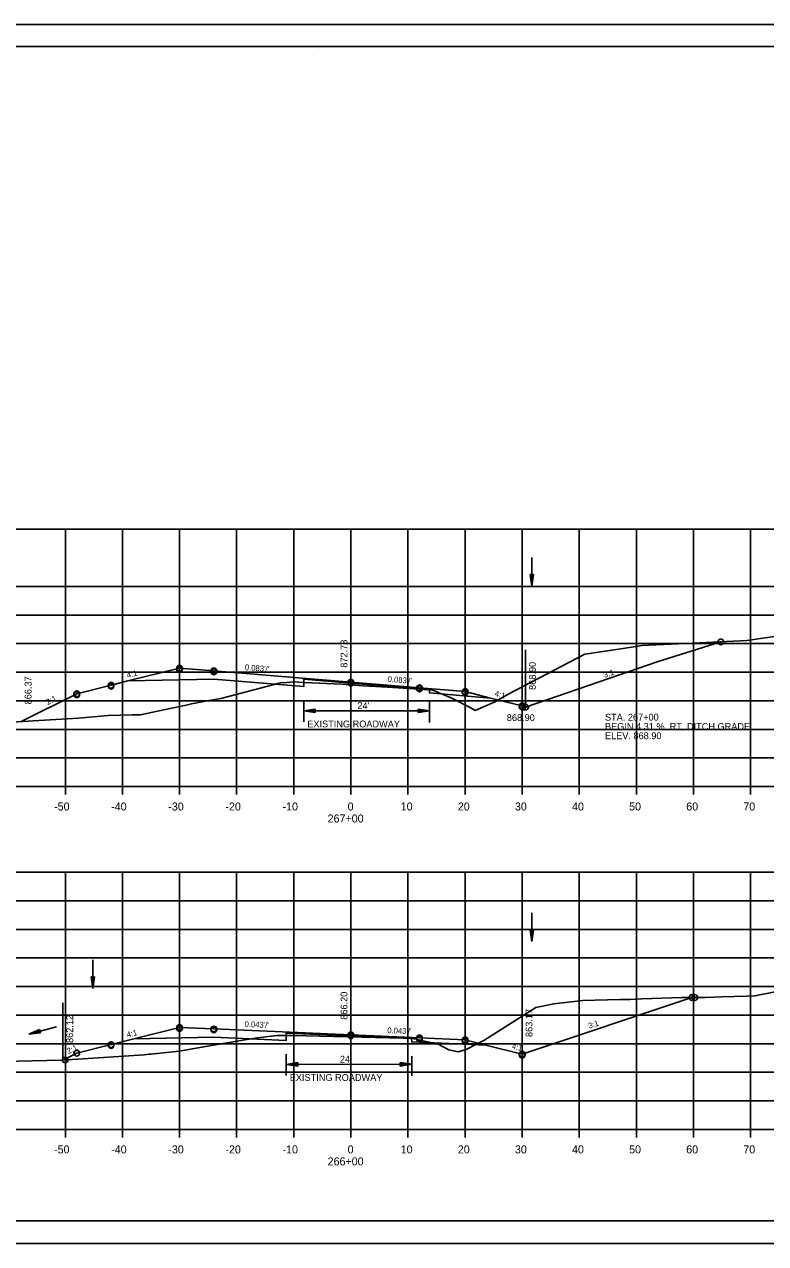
# Model space of a CAD drawing. Extents: x 1486524 to 1499135, y 326561 to 337924.
# Drawn here: x 1488925.7 to 1489055.5, y 329792.6 to 330005.9 of the extents above; entities that cross this region are included whole.
import ezdxf

# ---------------------------------------------------------------- set-up
doc = ezdxf.new("R2010")
doc.units = 0
for name, color, linetype in [('E_Const Align', 7, 'Continuous'), ('E_Const Align Station', 7, 'Continuous'), ('E_Ownership Information', 7, 'Continuous'), ('E_Property Line', 7, 'Continuous'), ('E_Proposed ROW and Easements', 7, 'Continuous'), ('E_Proposed ROW Fig Annot', 7, 'Continuous'), ('E_Quarter Calls', 7, 'Continuous'), ('E_Survey Point', 7, 'Continuous'), ('E_Title Sheet', 7, 'Continuous'), ('E_Tract Number', 7, 'Continuous'), ('R_Water Annot', 7, 'Continuous'), ('R_Xsect Elev', 7, 'Continuous'), ('R_Xsect Slope', 7, 'Continuous')]:
    doc.layers.add(name, color=color, linetype=linetype)

msp = doc.modelspace()

# ---------------------------------------------------------------- linework, layer by layer
at = {"layer": 'E_Const Align'}
for p, q in [((1488842.89, 329872.56), (1489122.89, 329872.56)), ((1488932.89, 329871.16), (1488932.89, 329872.56)), ((1488942.89, 329871.16), (1488942.89, 329872.56)), ((1488952.89, 329871.16), (1488952.89, 329872.56)), ((1488962.89, 329871.16), (1488962.89, 329872.56)), ((1488972.89, 329871.16), (1488972.89, 329872.56)), ((1488982.89, 329871.16), (1488982.89, 329872.56)), ((1488992.89, 329871.16), (1488992.89, 329872.56)), ((1489002.89, 329871.16), (1489002.89, 329872.56)), ((1489012.89, 329871.16), (1489012.89, 329872.56)), ((1489022.89, 329871.16), (1489022.89, 329872.56)), ((1489032.89, 329871.16), (1489032.89, 329872.56)), ((1489042.89, 329871.16), (1489042.89, 329872.56)), ((1489052.89, 329871.16), (1489052.89, 329872.56)), ((1488842.89, 329812.56), (1489122.89, 329812.56)), ((1488932.89, 329811.16), (1488932.89, 329812.56)), ((1488942.89, 329811.16), (1488942.89, 329812.56)), ((1488952.89, 329811.16), (1488952.89, 329812.56)), ((1488962.89, 329811.16), (1488962.89, 329812.56)), ((1488972.89, 329811.16), (1488972.89, 329812.56)), ((1488982.89, 329811.16), (1488982.89, 329812.56)), ((1488992.89, 329811.16), (1488992.89, 329812.56)), ((1489002.89, 329811.16), (1489002.89, 329812.56)), ((1489012.89, 329811.16), (1489012.89, 329812.56)), ((1489022.89, 329811.16), (1489022.89, 329812.56)), ((1489032.89, 329811.16), (1489032.89, 329812.56)), ((1489042.89, 329811.16), (1489042.89, 329812.56)), ((1489052.89, 329811.16), (1489052.89, 329812.56))]:
    msp.add_line(p, q, dxfattribs=at)
at = {"layer": 'E_Ownership Information'}
for p, q in [((1488842.89, 329917.56), (1489122.89, 329917.56)), ((1488932.89, 329872.56), (1488932.89, 329917.56)), ((1488942.89, 329872.56), (1488942.89, 329917.56)), ((1488952.89, 329872.56), (1488952.89, 329917.56)), ((1488962.89, 329872.56), (1488962.89, 329917.56)), ((1488972.89, 329872.56), (1488972.89, 329917.56)), ((1488982.89, 329872.56), (1488982.89, 329917.56)), ((1488992.89, 329872.56), (1488992.89, 329917.56)), ((1489002.89, 329872.56), (1489002.89, 329917.56)), ((1489012.89, 329872.56), (1489012.89, 329917.56)), ((1489022.89, 329872.56), (1489022.89, 329917.56)), ((1489032.89, 329872.56), (1489032.89, 329917.56)), ((1489042.89, 329872.56), (1489042.89, 329917.56)), ((1489052.89, 329872.56), (1489052.89, 329917.56)), ((1488842.89, 329907.56), (1489122.89, 329907.56)), ((1488842.89, 329902.56), (1489122.89, 329902.56)), ((1488842.89, 329897.56), (1489122.89, 329897.56)), ((1488842.89, 329892.56), (1489122.89, 329892.56)), ((1488842.89, 329887.56), (1489122.89, 329887.56)), ((1488842.89, 329882.56), (1489122.89, 329882.56)), ((1488842.89, 329877.56), (1489122.89, 329877.56)), ((1488842.89, 329872.56), (1489122.89, 329872.56)), ((1488842.89, 329857.56), (1489122.89, 329857.56)), ((1488932.89, 329812.56), (1488932.89, 329857.56)), ((1488942.89, 329812.56), (1488942.89, 329857.56)), ((1488952.89, 329812.56), (1488952.89, 329857.56)), ((1488962.89, 329812.56), (1488962.89, 329857.56)), ((1488972.89, 329812.56), (1488972.89, 329857.56)), ((1488982.89, 329812.56), (1488982.89, 329857.56)), ((1488992.89, 329812.56), (1488992.89, 329857.56)), ((1489002.89, 329812.56), (1489002.89, 329857.56)), ((1489012.89, 329812.56), (1489012.89, 329857.56)), ((1489022.89, 329812.56), (1489022.89, 329857.56)), ((1489032.89, 329812.56), (1489032.89, 329857.56)), ((1489042.89, 329812.56), (1489042.89, 329857.56)), ((1489052.89, 329812.56), (1489052.89, 329857.56)), ((1488842.89, 329852.56), (1489122.89, 329852.56)), ((1488842.89, 329847.56), (1489122.89, 329847.56)), ((1488842.89, 329842.56), (1489122.89, 329842.56)), ((1488842.89, 329837.56), (1489122.89, 329837.56)), ((1488842.89, 329832.56), (1489122.89, 329832.56)), ((1488842.89, 329827.56), (1489122.89, 329827.56)), ((1488842.89, 329822.56), (1489122.89, 329822.56)), ((1488842.89, 329817.56), (1489122.89, 329817.56)), ((1488842.89, 329812.56), (1489122.89, 329812.56))]:
    msp.add_line(p, q, dxfattribs=at)
at = {"layer": 'E_Property Line'}
for p, q in [((1488824.89, 330002.02), (1489141.07, 330002.02)), ((1488977.41, 330001.76), (1488977.41, 330001.76)), ((1488977.41, 330001.76), (1488977.41, 330001.76)), ((1489141.07, 329796.56), (1488824.89, 329796.56))]:
    msp.add_line(p, q, dxfattribs=at)
at = {"layer": 'E_Proposed ROW and Easements'}
for p, q in [((1488974.64, 329887.62), (1488974.64, 329883.85)), ((1488976.64, 329886.1), (1488974.64, 329885.8)), ((1488976.64, 329885.5), (1488976.64, 329886.1)), ((1488994.66, 329886.11), (1488996.66, 329885.81)), ((1488994.66, 329886.11), (1488994.66, 329885.51)), ((1488996.66, 329887.48), (1488996.66, 329883.75)), ((1488976.64, 329885.5), (1488974.64, 329885.8)), ((1488976.64, 329886.05), (1488974.97, 329885.8)), ((1488976.64, 329885.55), (1488974.97, 329885.8)), ((1488976.64, 329886), (1488975.32, 329885.8)), ((1488976.64, 329885.6), (1488975.32, 329885.8)), ((1488976.64, 329885.95), (1488975.65, 329885.8)), ((1488976.64, 329885.65), (1488975.65, 329885.8)), ((1488976.64, 329885.9), (1488975.99, 329885.8)), ((1488976.64, 329885.7), (1488975.99, 329885.8)), ((1488976.64, 329885.85), (1488976.32, 329885.8)), ((1488976.64, 329885.75), (1488976.32, 329885.8)), ((1488994.66, 329886.06), (1488996.33, 329885.81)), ((1488994.66, 329886), (1488995.98, 329885.81)), ((1488994.66, 329885.95), (1488995.65, 329885.81)), ((1488994.66, 329885.9), (1488995.31, 329885.81)), ((1488994.66, 329885.85), (1488994.98, 329885.81)), ((1488994.66, 329885.51), (1488996.66, 329885.81)), ((1488994.66, 329885.71), (1488995.31, 329885.81)), ((1488994.66, 329885.61), (1488995.98, 329885.81)), ((1488994.66, 329885.56), (1488996.33, 329885.81)), ((1488994.66, 329885.66), (1488995.65, 329885.81)), ((1488994.66, 329885.76), (1488994.98, 329885.81)), ((1488971.58, 329825.7), (1488971.58, 329821.99)), ((1488973.58, 329824.24), (1488971.58, 329823.94)), ((1488973.58, 329823.64), (1488973.58, 329824.24)), ((1488991.54, 329824.25), (1488993.54, 329823.95)), ((1488991.54, 329824.25), (1488991.54, 329823.65)), ((1488991.54, 329824.2), (1488993.2, 329823.95)), ((1488993.54, 329825.4), (1488993.54, 329821.96)), ((1488973.58, 329823.64), (1488971.58, 329823.94)), ((1488973.58, 329824.19), (1488971.91, 329823.94)), ((1488973.58, 329823.69), (1488971.91, 329823.94)), ((1488973.58, 329824.14), (1488972.26, 329823.94)), ((1488973.58, 329823.75), (1488972.26, 329823.94)), ((1488973.58, 329824.09), (1488972.59, 329823.94)), ((1488973.58, 329823.8), (1488972.59, 329823.94)), ((1488973.58, 329824.04), (1488972.93, 329823.94)), ((1488973.58, 329823.85), (1488972.93, 329823.94)), ((1488973.58, 329823.99), (1488973.26, 329823.94)), ((1488973.58, 329823.9), (1488973.26, 329823.94)), ((1488991.54, 329824.15), (1488992.86, 329823.95)), ((1488991.54, 329824.1), (1488992.53, 329823.95)), ((1488991.54, 329824.05), (1488992.19, 329823.95)), ((1488991.54, 329824), (1488991.85, 329823.95)), ((1488991.54, 329823.65), (1488993.54, 329823.95)), ((1488991.54, 329823.85), (1488992.19, 329823.95)), ((1488991.54, 329823.75), (1488992.86, 329823.95)), ((1488991.54, 329823.7), (1488993.2, 329823.95)), ((1488991.54, 329823.8), (1488992.53, 329823.95)), ((1488991.54, 329823.9), (1488991.85, 329823.95))]:
    msp.add_line(p, q, dxfattribs=at)
at = {"layer": 'E_Proposed ROW Fig Annot'}
for p, q in [((1489014.27, 329909.63), (1489014.57, 329907.63)), ((1489014.87, 329909.63), (1489014.27, 329909.63)), ((1489014.27, 329909.63), (1489014.57, 329907.63)), ((1489014.87, 329909.63), (1489014.27, 329909.63)), ((1489014.32, 329909.63), (1489014.57, 329907.96)), ((1489014.32, 329909.63), (1489014.57, 329907.96)), ((1489014.37, 329909.63), (1489014.57, 329908.31)), ((1489014.37, 329909.63), (1489014.57, 329908.31)), ((1489014.42, 329909.63), (1489014.57, 329908.64)), ((1489014.42, 329909.63), (1489014.57, 329908.64)), ((1489014.47, 329909.63), (1489014.57, 329908.98)), ((1489014.47, 329909.63), (1489014.57, 329908.98)), ((1489014.52, 329909.63), (1489014.57, 329909.31)), ((1489014.52, 329909.63), (1489014.57, 329909.31)), ((1489014.87, 329909.63), (1489014.57, 329907.63)), ((1489014.67, 329909.63), (1489014.57, 329908.98)), ((1489014.77, 329909.63), (1489014.57, 329908.31)), ((1489014.82, 329909.63), (1489014.57, 329907.96)), ((1489014.72, 329909.63), (1489014.57, 329908.64)), ((1489014.62, 329909.63), (1489014.57, 329909.31)), ((1489014.87, 329909.63), (1489014.57, 329907.63)), ((1489014.67, 329909.63), (1489014.57, 329908.98)), ((1489014.77, 329909.63), (1489014.57, 329908.31)), ((1489014.82, 329909.63), (1489014.57, 329907.96)), ((1489014.72, 329909.63), (1489014.57, 329908.64)), ((1489014.62, 329909.63), (1489014.57, 329909.31)), ((1488974.64, 329885.8), (1488996.66, 329885.81)), ((1489014.27, 329847.45), (1489014.57, 329845.45)), ((1489014.87, 329847.45), (1489014.27, 329847.45)), ((1489014.27, 329847.45), (1489014.57, 329845.45)), ((1489014.87, 329847.45), (1489014.27, 329847.45)), ((1489014.32, 329847.45), (1489014.57, 329845.78)), ((1489014.32, 329847.45), (1489014.57, 329845.78)), ((1489014.37, 329847.45), (1489014.57, 329846.12)), ((1489014.37, 329847.45), (1489014.57, 329846.12)), ((1489014.42, 329847.45), (1489014.57, 329846.46)), ((1489014.42, 329847.45), (1489014.57, 329846.46)), ((1489014.47, 329847.45), (1489014.57, 329846.8)), ((1489014.47, 329847.45), (1489014.57, 329846.8)), ((1489014.52, 329847.45), (1489014.57, 329847.13)), ((1489014.52, 329847.45), (1489014.57, 329847.13)), ((1489014.87, 329847.45), (1489014.57, 329845.45)), ((1489014.67, 329847.45), (1489014.57, 329846.8)), ((1489014.77, 329847.45), (1489014.57, 329846.12)), ((1489014.82, 329847.45), (1489014.57, 329845.78)), ((1489014.72, 329847.45), (1489014.57, 329846.46)), ((1489014.62, 329847.45), (1489014.57, 329847.13)), ((1489014.87, 329847.45), (1489014.57, 329845.45)), ((1489014.67, 329847.45), (1489014.57, 329846.8)), ((1489014.77, 329847.45), (1489014.57, 329846.12)), ((1489014.82, 329847.45), (1489014.57, 329845.78)), ((1489014.72, 329847.45), (1489014.57, 329846.46)), ((1489014.62, 329847.45), (1489014.57, 329847.13)), ((1488937.4, 329839.24), (1488937.7, 329837.24)), ((1488938, 329839.24), (1488937.4, 329839.24)), ((1488937.4, 329839.24), (1488937.7, 329837.24)), ((1488938, 329839.24), (1488937.4, 329839.24)), ((1488937.45, 329839.24), (1488937.7, 329837.58)), ((1488937.45, 329839.24), (1488937.7, 329837.58)), ((1488937.5, 329839.24), (1488937.7, 329837.92)), ((1488937.5, 329839.24), (1488937.7, 329837.92)), ((1488937.55, 329839.24), (1488937.7, 329838.25)), ((1488937.55, 329839.24), (1488937.7, 329838.25)), ((1488937.6, 329839.24), (1488937.7, 329838.59)), ((1488937.6, 329839.24), (1488937.7, 329838.59)), ((1488937.65, 329839.24), (1488937.7, 329838.93)), ((1488937.65, 329839.24), (1488937.7, 329838.93)), ((1488938, 329839.24), (1488937.7, 329837.24)), ((1488937.8, 329839.24), (1488937.7, 329838.59)), ((1488937.9, 329839.24), (1488937.7, 329837.92)), ((1488937.95, 329839.24), (1488937.7, 329837.58)), ((1488937.85, 329839.24), (1488937.7, 329838.25)), ((1488937.75, 329839.24), (1488937.7, 329838.93)), ((1488938, 329839.24), (1488937.7, 329837.24)), ((1488937.8, 329839.24), (1488937.7, 329838.59)), ((1488937.9, 329839.24), (1488937.7, 329837.92)), ((1488937.95, 329839.24), (1488937.7, 329837.58)), ((1488937.85, 329839.24), (1488937.7, 329838.25)), ((1488937.75, 329839.24), (1488937.7, 329838.93)), ((1488928.35, 329830.03), (1488926.5, 329829.22)), ((1488928.35, 329830.03), (1488926.5, 329829.22)), ((1488928.51, 329829.45), (1488926.5, 329829.22)), ((1488928.51, 329829.45), (1488926.5, 329829.22)), ((1488928.36, 329829.98), (1488926.82, 329829.3)), ((1488928.36, 329829.98), (1488926.82, 329829.3)), ((1488928.49, 329829.5), (1488926.82, 329829.3)), ((1488928.49, 329829.5), (1488926.82, 329829.3)), ((1488928.37, 329829.93), (1488927.15, 329829.39)), ((1488928.37, 329829.93), (1488927.15, 329829.39)), ((1488928.48, 329829.55), (1488927.15, 329829.39)), ((1488928.48, 329829.55), (1488927.15, 329829.39)), ((1488928.39, 329829.88), (1488927.47, 329829.48)), ((1488928.39, 329829.88), (1488927.47, 329829.48)), ((1488928.47, 329829.6), (1488927.47, 329829.48)), ((1488928.47, 329829.6), (1488927.47, 329829.48)), ((1488928.4, 329829.84), (1488927.8, 329829.57)), ((1488928.4, 329829.84), (1488927.8, 329829.57)), ((1488928.45, 329829.65), (1488927.8, 329829.57)), ((1488928.45, 329829.65), (1488927.8, 329829.57)), ((1488928.41, 329829.79), (1488928.12, 329829.66)), ((1488928.41, 329829.79), (1488928.12, 329829.66)), ((1488928.44, 329829.7), (1488928.12, 329829.66)), ((1488928.44, 329829.7), (1488928.12, 329829.66)), ((1488928.51, 329829.45), (1488928.35, 329830.03)), ((1488928.51, 329829.45), (1488928.35, 329830.03)), ((1488971.58, 329823.94), (1488993.54, 329823.95))]:
    msp.add_line(p, q, dxfattribs=at)
at = {"layer": 'E_Quarter Calls'}
for p, q in [((1488812.48, 330005.91), (1489145.82, 330005.91)), ((1488812.48, 329792.58), (1489145.82, 329792.58))]:
    msp.add_line(p, q, dxfattribs=at)
for points in [[(1488812.48, 330005.91), (1489145.82, 330005.91), (1489145.82, 329792.57), (1488812.48, 329792.57)], [(1489058.81, 330002.02), (1489058.81, 329992.14), (1489094.54, 329992.14), (1489094.54, 329989.22), (1489117.74, 329989.22), (1489117.74, 329964.88), (1489141.07, 329964.88), (1489141.07, 329796.56), (1488824.89, 329796.56), (1488824.89, 330002.02)]]:
    msp.add_lwpolyline(points, close=True, dxfattribs=at)
for centre in [(1489047.68, 329897.86), (1488952.89, 329893.28), (1488952.89, 329893.28), (1488952.89, 329893.11), (1488958.89, 329892.79), (1488958.89, 329892.79), (1488958.89, 329892.62), (1488940.89, 329890.28), (1488940.89, 329890.28), (1488940.89, 329890.11), (1488982.89, 329890.81), (1488982.89, 329890.81), (1488982.89, 329890.64), (1488934.89, 329888.78), (1488934.89, 329888.78), (1488934.89, 329888.61), (1488994.89, 329889.82), (1488994.89, 329889.82), (1488994.89, 329889.65), (1489002.89, 329889.16), (1489002.89, 329889.16), (1489002.89, 329888.99), (1489012.89, 329886.66), (1489012.89, 329886.66), (1489012.89, 329886.49), (1489012.97, 329886.46), (1489013.48, 329886.46), (1489042.63, 329835.64), (1489042.63, 329835.64), (1489043.14, 329835.64), (1488952.89, 329830.39), (1488952.89, 329830.39), (1488952.89, 329830.22), (1488958.89, 329830.13), (1488958.89, 329830.13), (1488958.89, 329829.96), (1488982.89, 329829.09), (1488982.89, 329829.09), (1488982.89, 329828.92), (1488994.89, 329828.57), (1488994.89, 329828.57), (1488994.89, 329828.4), (1489002.89, 329828.22), (1489002.89, 329828.22), (1489002.89, 329828.05), (1488934.89, 329825.89), (1488934.89, 329825.89), (1488940.89, 329827.39), (1488940.89, 329827.39), (1488940.89, 329827.22), (1488932.85, 329824.7), (1489012.89, 329825.72), (1489012.89, 329825.72), (1489012.89, 329825.55)]:
    msp.add_circle(centre, 0.5, dxfattribs=at)
at = {"layer": 'E_Survey Point'}
for points in [[(1488943.86, 329891.03), (1488958.89, 329891.33), (1488974.64, 329890.03), (1488974.64, 329891.32), (1488982.89, 329890.64), (1488996.65, 329889.5), (1488996.66, 329888.92), (1489007.36, 329888.04)], [(1488944.89, 329828.39), (1488958.89, 329828.67), (1488971.58, 329828.12), (1488971.58, 329829.41), (1488982.89, 329828.92), (1488993.53, 329828.46), (1488993.54, 329827.88), (1489006.51, 329827.32)]]:
    msp.add_lwpolyline(points, dxfattribs=at)
at = {"layer": 'E_Title Sheet'}
for points in [[(1488925.17, 329883.93), (1488934.89, 329888.78), (1488940.89, 329890.28), (1488943.86, 329891.03), (1488952.89, 329893.28), (1488958.89, 329892.79), (1488982.89, 329890.81), (1488994.89, 329889.82), (1489002.89, 329889.16), (1489007.36, 329888.04), (1489012.89, 329886.66), (1489013.48, 329886.46), (1489026.39, 329890.89), (1489036.54, 329894.37), (1489047.68, 329897.86)], [(1488932.46, 329824.68), (1488934.89, 329825.89), (1488940.89, 329827.39), (1488944.89, 329828.39), (1488952.89, 329830.39), (1488958.89, 329830.13), (1488982.89, 329829.09), (1488994.89, 329828.57), (1489002.89, 329828.22), (1489006.51, 329827.32), (1489012.89, 329825.72), (1489042.63, 329835.64)]]:
    msp.add_lwpolyline(points, dxfattribs=at)
at = {"layer": 'E_Tract Number'}
for points in [[(1488920.94, 329883.66), (1488927.26, 329884.06), (1488935.18, 329884.52), (1488940.37, 329884.98), (1488944.61, 329885.08), (1488946.06, 329885.12), (1488949.03, 329885.76), (1488954.03, 329886.79), (1488954.98, 329887), (1488958.1, 329887.59), (1488960.14, 329887.97), (1488961.47, 329888.32), (1488970.58, 329890.68), (1488971.66, 329890.76), (1488972.94, 329890.87), (1488973.74, 329890.83), (1488974.64, 329890.78), (1488981.33, 329890.44), (1488985.06, 329890.2), (1488989.31, 329889.92), (1488996.65, 329889.5), (1488996.91, 329889.45), (1488997.27, 329889.41), (1488999.74, 329888.37), (1489000.59, 329888), (1489003.79, 329886.36), (1489004.66, 329885.88), (1489007.44, 329887.08), (1489008.06, 329887.33), (1489010.57, 329888.8), (1489023.87, 329895.69), (1489030.56, 329896.73), (1489033.82, 329897.23), (1489044, 329897.68), (1489052.21, 329898.08), (1489068.36, 329900.45)], [(1488916.78, 329824.32), (1488932.22, 329824.66), (1488936.88, 329824.95), (1488946.71, 329825.63), (1488947.54, 329825.71), (1488947.87, 329825.7), (1488952.81, 329826.27), (1488956.8, 329826.93), (1488963.63, 329828.09), (1488966.52, 329828.59), (1488969.45, 329828.92), (1488969.98, 329828.98), (1488971.44, 329829), (1488971.58, 329829), (1488972.61, 329828.98), (1488982.31, 329828.77), (1488992.13, 329828.51), (1488993.53, 329828.46), (1488993.99, 329828.4), (1488994.07, 329828.4), (1488995.25, 329828.13), (1488998.2, 329827.49), (1489000.04, 329826.46), (1489001.7, 329826.12), (1489003.09, 329826.54), (1489004.88, 329827.46), (1489006.16, 329828.14), (1489015.28, 329833.91), (1489018.42, 329834.54), (1489023.49, 329835.09), (1489030.02, 329835.28), (1489030.72, 329835.26), (1489031.8, 329835.31), (1489033.82, 329835.41), (1489040.78, 329835.64), (1489044.95, 329835.64), (1489047.81, 329835.74), (1489052.15, 329835.87), (1489053.64, 329835.92), (1489054.23, 329836.05), (1489058.11, 329836.78)]]:
    msp.add_lwpolyline(points, dxfattribs=at)
at = {"layer": 'R_Water Annot'}
for p, q in [((1489014.57, 329907.63), (1489014.57, 329912.63)), ((1489014.57, 329845.45), (1489014.57, 329850.45)), ((1488937.7, 329837.24), (1488937.7, 329842.24)), ((1488926.5, 329829.22), (1488931.32, 329830.53))]:
    msp.add_line(p, q, dxfattribs=at)
at = {"layer": 'R_Xsect Elev'}
for p, q in [((1488982.89, 329890.34), (1488982.89, 329900.34)), ((1489013.48, 329886.46), (1489013.48, 329896.46)), ((1488982.89, 329828.75), (1488982.89, 329838.75)), ((1489012.89, 329825.72), (1489012.89, 329835.72)), ((1488932.46, 329824.68), (1488932.46, 329834.68))]:
    msp.add_line(p, q, dxfattribs=at)

# ---------------------------------------------------------------- texts
at = {"layer": 'E_Const Align Station'}
for s, p in [('-50', (1488930.92, 329868.36)), ('-40', (1488940.92, 329868.36)), ('-30', (1488950.92, 329868.36)), ('-20', (1488960.92, 329868.36)), ('-10', (1488970.92, 329868.36)), ('0', (1488982.32, 329868.36)), ('10', (1488991.62, 329868.36)), ('20', (1489001.62, 329868.36)), ('30', (1489011.62, 329868.36)), ('40', (1489021.62, 329868.36)), ('50', (1489031.62, 329868.36)), ('60', (1489041.62, 329868.36)), ('70', (1489051.62, 329868.36)), ('267+00', (1488978.82, 329866.26)), ('-50', (1488930.92, 329808.36)), ('-40', (1488940.92, 329808.36)), ('-30', (1488950.92, 329808.36)), ('-20', (1488960.92, 329808.36)), ('-10', (1488970.92, 329808.36)), ('0', (1488982.32, 329808.36)), ('10', (1488991.62, 329808.36)), ('20', (1489001.62, 329808.36)), ('30', (1489011.62, 329808.36)), ('40', (1489021.62, 329808.36)), ('50', (1489031.62, 329808.36)), ('60', (1489041.62, 329808.36)), ('70', (1489051.62, 329808.36)), ('266+00', (1488978.82, 329806.26))]:
    msp.add_text(s, height=1.4, dxfattribs=at).set_placement(p)
at = {"layer": 'E_Proposed ROW Fig Annot'}
for s, p in [("24'", (1488984.03, 329886.11)), ('EXISTING ROADWAY', (1488975.26, 329882.9)), ('STA. 267+00 ', (1489027.39, 329884.09)), ('BEGIN 4.31 %  RT. DITCH GRADE', (1489027.39, 329882.46)), ('ELEV. 868.90', (1489027.39, 329880.84)), ("24'", (1488980.97, 329824.25)), ('EXISTING ROADWAY', (1488972.19, 329821.04))]:
    msp.add_text(s, height=1.2, dxfattribs=at).set_placement(p)
at = {"layer": 'R_Xsect Elev'}
for s, rotation, p in [('872.78', 90, (1488982.29, 329893.34)), ('868.90', 90, (1489015.28, 329889.46)), ('866.37', 90, (1488926.97, 329886.93)), ('868.90', 360, (1489010.2, 329884.01)), ('866.20', 90, (1488982.29, 329831.75)), ('863.17', 90, (1489014.69, 329828.72)), ('862.12', 90, (1488934.26, 329827.68))]:
    msp.add_text(s, height=1.2, rotation=rotation, dxfattribs=at).set_placement(p)
at = {"layer": 'R_Xsect Slope'}
for s, rotation, p in [('4:1', 14.0362, (1488943.76, 329891.52)), ("0.083'/'", 355.2818, (1488964.3, 329892.94)), ('3:1', 18.4349, (1489027.31, 329891.56)), ("0.083'/'", 355.2818, (1488989.3, 329890.88)), ('2:1', 26.5651, (1488929.8, 329886.8)), ('4:1', 345.9638, (1489008.01, 329888.39)), ("0.043'/'", 357.5216, (1488964.26, 329830.5)), ('3:1', 18.4349, (1489024.64, 329830.16)), ('4:1', 14.0362, (1488943.76, 329828.62)), ("0.043'/'", 357.5216, (1488989.26, 329829.41)), ('2:1', 26.5651, (1488933.45, 329825.73)), ('4:1', 345.9638, (1489011.01, 329826.71))]:
    msp.add_text(s, height=1, rotation=rotation, dxfattribs=at).set_placement(p)

doc.saveas('drawing.dxf')
